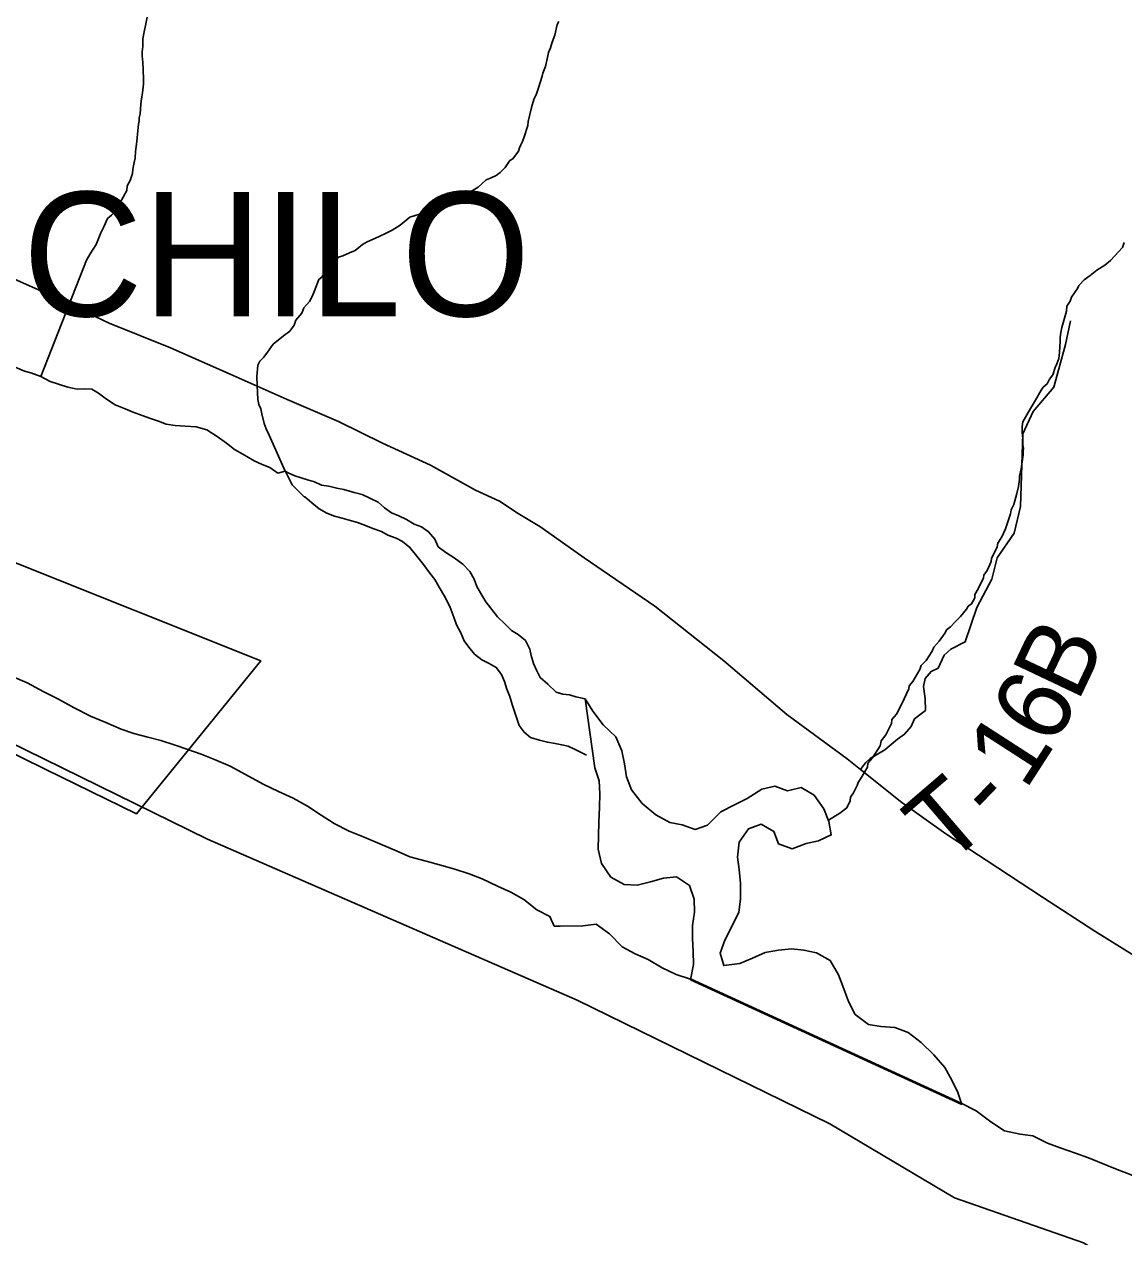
# Model space of a CAD drawing. Extents: x 1310247 to 1664935, y 235267 to 584339.
# Drawn here: x 1503080 to 1507505, y 289557 to 294439 of the extents above; entities that cross this region are included whole.
import ezdxf

# ---------------------------------------------------------------- set-up
doc = ezdxf.new("R2010")
doc.units = 0
for name, color, linetype in [('GM_X_Corporation', 7, 'Continuous'), ('GM_X_Corporation_Text', 7, 'Continuous'), ('GM_X_County', 7, 'Continuous'), ('GM_X_Major_River', 7, 'Continuous'), ('GM_X_Minor_River', 7, 'Continuous'), ('GM_X_Township', 7, 'Continuous'), ('GM_X_Township_Road', 7, 'Continuous'), ('GM_X_Township_Road_Text', 7, 'Continuous'), ('GM_X_US_Route', 7, 'Continuous')]:
    doc.layers.add(name, color=color, linetype=linetype)

msp = doc.modelspace()

# ---------------------------------------------------------------- linework, layer by layer
at = {"layer": 'GM_X_Corporation'}
msp.add_lwpolyline([(1503025, 292278.2), (1504032, 291876.7), (1503531.8, 291260.5), (1503165, 291439.6), (1502978.7, 291531.3)], dxfattribs=at)
at = {"layer": 'GM_X_County'}
msp.add_lwpolyline([(1514276.8, 286192.1), (1513759.6, 286482.8), (1512239.8, 287026), (1510678, 287625.3), (1510160.9, 287793), (1509660.5, 288095.6), (1509377.6, 288605.2), (1508863.6, 288869.3), (1507846.9, 289231.3), (1507343.6, 289532), (1506824.6, 289714.3), (1506322.4, 290012.3), (1505305.7, 290510), (1503817.8, 291158.6), (1502794.5, 291659.8), (1501248.2, 292154.8), (1499689.2, 292803.5), (1497722.5, 293475.7)], dxfattribs=at)
at = {"layer": 'GM_X_Major_River'}
for p, q in [((1506851.2, 290094.9), (1505761.9, 290595.4)), ((1505761.2, 290591.8), (1506852.9, 290090.1))]:
    msp.add_line(p, q, dxfattribs=at)
for points in [[(1504220.5, 291291.3), (1504163.1, 291322.5), (1504103.6, 291349.8), (1504042.1, 291379.1), (1503970.9, 291418.6), (1503909.5, 291451.9), (1503846, 291479.2), (1503792.4, 291500.3), (1503738.7, 291519.4), (1503687.1, 291536.5), (1503629.4, 291555.7), (1503577.6, 291568.8), (1503521.9, 291583.9), (1503470.2, 291601), (1503408.7, 291628.2), (1503347.2, 291653.5), (1503281.8, 291686.9), (1503218.5, 291722.2), (1503159, 291751.5), (1503091.7, 291786.9), (1503036.2, 291812)], [(1505338.1, 291723.5), (1505376.8, 291445.8), (1505393.8, 291393.3), (1505396.8, 291341), (1505395.7, 291286.9), (1505392.5, 291226.7), (1505390.4, 291118.3), (1505403.3, 291059.9), (1505440.4, 291005), (1505494.1, 290975.9), (1505546.3, 290972.9), (1505600.8, 290985.9), (1505653.3, 291000.9), (1505705.7, 291006), (1505757.2, 290970.8), (1505776.2, 290916.3), (1505777.2, 290864.1), (1505770.1, 290810), (1505769.1, 290757.8), (1505772.1, 290705.6), (1505773, 290653.4), (1505761.2, 290591.8)], [(1506852.9, 290090.1), (1506837.9, 290137.3), (1506812.8, 290187.9), (1506785.7, 290238.6), (1506740.5, 290289.7), (1506689.2, 290338.8), (1506637.8, 290380), (1506583.9, 290399.1), (1506527.7, 290404.1), (1506477.6, 290411.1), (1506424.2, 290452.3), (1506397.1, 290505), (1506378, 290555.5), (1506357, 290612.1), (1506324, 290669), (1506268.3, 290700.2), (1506218.3, 290711.1), (1506168.1, 290716.1), (1506115.8, 290711.1), (1506061.4, 290702.1), (1506010.7, 290679), (1505960, 290657.8), (1505895.5, 290649), (1505880.5, 290699.5), (1505899.6, 290751.3), (1505928.8, 290809), (1505956.1, 290864.7), (1505963.1, 290916.7), (1505962.3, 290979), (1505957.4, 291035.3), (1505950.4, 291085.6), (1505957.6, 291145.7), (1505994.8, 291199.2), (1506045.4, 291218.3), (1506097.1, 291189.2), (1506116.2, 291138.6), (1506170.1, 291119.6), (1506226.8, 291140.6), (1506277.2, 291151.6), (1506327.9, 291174.8), (1506318.9, 291229.1), (1506297.8, 291279.7), (1506258.7, 291334.6), (1506207.1, 291365.8), (1506152.6, 291352.7), (1506100.7, 291371.8), (1506048.2, 291358.7), (1505989.2, 291321.7), (1505938.5, 291296.6), (1505883.7, 291267.5), (1505830.4, 291214.3), (1505779.8, 291197.2), (1505727.9, 291216.3), (1505677.8, 291225.3), (1505622.2, 291256.5), (1505566.8, 291301.7), (1505523.7, 291356.7), (1505504.6, 291409.2), (1505495.6, 291461.6), (1505484.6, 291514), (1505461.6, 291570.6), (1505410.3, 291617.8), (1505369.2, 291672.8), (1505338.1, 291723.5)], [(1505328, 290808.4), (1505236.5, 290807.1), (1505213.1, 290807.1), (1505196.1, 290846.9), (1505142.7, 290874), (1505091.5, 290915.2), (1505038, 290944.3), (1504984.5, 290969.4), (1504923, 290998.7), (1504871.4, 291017.8), (1504813.7, 291037), (1504752, 291054.2), (1504698.3, 291069.3), (1504632.6, 291086.7), (1504581, 291109.8), (1504511.6, 291139.2), (1504448.1, 291166.5), (1504388.5, 291189.8), (1504327.1, 291221.1), (1504275.8, 291254.2), (1504220.5, 291291.3)], [(1505761.9, 290595.4), (1505757.8, 290595.5), (1505703.9, 290612.5), (1505648.2, 290639.7), (1505590.6, 290672.9), (1505538.8, 290696), (1505487.1, 290725.1), (1505435.9, 290776.2), (1505382.4, 290815.4), (1505328, 290808.4)], [(1508046, 289582.1), (1508028.8, 289590.6), (1507977, 289613.7), (1507925.3, 289640.8), (1507873.5, 289663.8), (1507813.8, 289691.1), (1507758, 289716.2), (1507700.2, 289741.4), (1507640.3, 289760.6), (1507588.5, 289783.7), (1507534.7, 289806.8), (1507478.9, 289828), (1507363.2, 289874.3), (1507311.4, 289893.4), (1507249.5, 289914.6), (1507197.6, 289933.7), (1507139.9, 289962.9), (1507087.8, 289969.9), (1507025.8, 289983.1), (1506970.2, 290020.3), (1506910.8, 290063.6), (1506851.2, 290094.9)]]:
    msp.add_lwpolyline(points, dxfattribs=at)
at = {"layer": 'GM_X_Minor_River'}
for points in [[(1503146.6, 293021.4), (1503330.7, 293489.3), (1503345, 293515.3), (1503369.6, 293553.1), (1503379.9, 293579.1), (1503388.2, 293599.1), (1503400.5, 293623), (1503415, 293657), (1503431.2, 293670.8), (1503449.5, 293688.7), (1503459.8, 293708.6), (1503472.1, 293730.6), (1503492.7, 293770.5), (1503494.9, 293788.6), (1503507.2, 293810.5), (1503515.6, 293838.5), (1503517.8, 293856.5), (1503522.1, 293882.6), (1503526.3, 293900.6), (1503528.6, 293926.7), (1503533.1, 293966.8), (1503535.5, 293996.9), (1503540, 294037), (1503542.2, 294051), (1503542.3, 294063.1), (1503546.5, 294079.1), (1503549, 294117.2), (1503551.1, 294129.2), (1503553.4, 294147.3), (1503555.6, 294163.3), (1503560, 294199.4), (1503560.4, 294229.5), (1503558.5, 294245.6), (1503558.7, 294257.7), (1503557, 294285.8), (1503555.3, 294311.9), (1503555.5, 294328), (1503557.8, 294350), (1503558.1, 294380.2), (1503562.5, 294408.2), (1503568.8, 294434.2), (1503575.2, 294468.3)], [(1504131, 292639.8), (1504065.4, 292785.4), (1504053.6, 292809.6), (1504045.9, 292831.8), (1504036.3, 292870.1), (1504032.5, 292890.2), (1504024.7, 292908.4), (1504020.9, 292928.5), (1504017.5, 292984.8), (1504016, 293021), (1504020.5, 293067.1), (1504028.7, 293083.1), (1504045, 293099), (1504059.3, 293118.9), (1504081.7, 293150.7), (1504124.3, 293184.3), (1504148.7, 293204.1), (1504167, 293228), (1504173.3, 293248), (1504197.7, 293275.8), (1504206, 293297.8), (1504228.4, 293323.6), (1504238.7, 293343.6), (1504249, 293365.6), (1504265.6, 293411.6), (1504277.7, 293421.5), (1504290, 293441.4), (1504302.2, 293455.3), (1504324.6, 293477.1), (1504345, 293501), (1504363.1, 293506.8), (1504389.3, 293518.5), (1504411.6, 293528.2), (1504442, 293552), (1504460.2, 293563.8), (1504506.6, 293583.3), (1504538.9, 293599), (1504561.1, 293610.8), (1504593.5, 293630.4), (1504632, 293662.1), (1504692.5, 293681.4), (1504716.8, 293695.2), (1504749.1, 293708.8), (1504777.3, 293720.5), (1504829.8, 293740), (1504862.1, 293757.7), (1504880.3, 293767.5), (1504906.6, 293783.2), (1504939.1, 293812.9), (1504959.2, 293820.7), (1504979.4, 293830.5), (1504995.6, 293842.4), (1505016, 293862.2), (1505034.4, 293890.1), (1505046.5, 293898), (1505068.9, 293927.8), (1505073.1, 293941.8), (1505079.3, 293953.8), (1505085.5, 293967.8), (1505091.7, 293985.8), (1505106.3, 294031.8), (1505108.5, 294047.8), (1505121.2, 294103.9), (1505131.7, 294135.9), (1505142, 294159.8), (1505150.3, 294183.8), (1505164.9, 294229.8), (1505167.1, 294241.9), (1505173.3, 294255.8), (1505177.4, 294269.9), (1505188, 294311.9), (1505190.1, 294325.9), (1505198.4, 294343.9), (1505204.7, 294367.9), (1505215.1, 294395.9), (1505225.6, 294437.9), (1505231.8, 294449.9)], [(1506316.8, 291234.2), (1506362.9, 291262.7), (1506391.2, 291284.5), (1506403.6, 291312.4), (1506405.8, 291326.5), (1506418.1, 291344.4), (1506432.5, 291374.3), (1506436.6, 291386.3), (1506448.9, 291404.3), (1506473.5, 291448.2), (1506475.7, 291464.2), (1506494, 291486.1), (1506524.7, 291533.9), (1506529, 291553.9), (1506547.3, 291577.8), (1506570, 291623.7), (1506572.2, 291639.8), (1506590.5, 291661.6), (1506606.9, 291691.6), (1506621.3, 291723.5), (1506639.9, 291763.5), (1506642, 291775.5), (1506656.3, 291793.4), (1506685, 291841.3), (1506689.2, 291857.3), (1506709.5, 291877.1), (1506734, 291915), (1506740.3, 291931), (1506762.6, 291954.8), (1506787.1, 291988.6), (1506791.3, 292000.6), (1506807.5, 292012.5), (1506827.8, 292034.3), (1506848.1, 292054.2), (1506872.6, 292084), (1506878.8, 292096), (1506892.9, 292105.8), (1506905.3, 292129.8), (1506905.4, 292143.8), (1506919.7, 292165.8), (1506940.4, 292209.7), (1506942.5, 292221.7), (1506954.8, 292239.6), (1506971.3, 292275.6), (1506973.4, 292287.6), (1506996.1, 292335.5), (1506998.2, 292349.6), (1507014.6, 292375.5), (1507029, 292407.4), (1507049.8, 292467.4), (1507052, 292483.5), (1507062.3, 292505.4), (1507074.9, 292549.5), (1507081.3, 292577.5), (1507085.6, 292605.6), (1507085.8, 292619.6), (1507092.2, 292649.7), (1507100.8, 292705.8), (1507101, 292719.9), (1507101.2, 292731.9), (1507099.3, 292746), (1507099.6, 292772.1), (1507095.9, 292794.2), (1507096.2, 292820.3), (1507098.4, 292838.4), (1507114.8, 292866.3), (1507129.2, 292892.2), (1507149.6, 292926.1), (1507172.2, 292966), (1507180.4, 292978), (1507196.6, 292991.8), (1507206.9, 293009.8), (1507219.1, 293027.7), (1507229.5, 293057.7), (1507235.7, 293071.7), (1507244, 293093.7), (1507246.3, 293117.7), (1507248.8, 293163.9), (1507249, 293178), (1507251.3, 293198), (1507255.5, 293218), (1507274.4, 293284.1), (1507276.6, 293304.1), (1507288.9, 293324.1), (1507295.1, 293340), (1507319.6, 293375.9), (1507323.8, 293387.9), (1507346.1, 293409.7), (1507370.5, 293427.5), (1507396.8, 293449.2), (1507429.2, 293468.9), (1507451.5, 293488.7), (1507500.3, 293540.3), (1507506.6, 293560.4)], [(1504131, 292639.8), (1504100.9, 292632.2), (1504069.2, 292654.7), (1504037.4, 292667.1), (1504005.6, 292681.5), (1503960, 292708.2), (1503926.3, 292726.7), (1503894.6, 292753.1), (1503857, 292779.7), (1503815.4, 292806.3), (1503771.6, 292818.9), (1503727.6, 292821.5), (1503687.7, 292824), (1503651.8, 292828.5), (1503620, 292840.9), (1503584.1, 292853.4), (1503544.4, 292867.9), (1503514.5, 292878.3), (1503486.7, 292890.7), (1503446.9, 292907.3), (1503411.3, 292929.8), (1503379.6, 292954.3), (1503351.8, 292970.6), (1503321.9, 292971), (1503293.9, 292969.4), (1503256, 292977.9), (1503218.2, 292990.5), (1503184.3, 293000.9), (1503146.6, 293021.4), (1503106.8, 293036), (1503080.9, 293042.3), (1503043.2, 293058.9)], [(1505338.1, 291723.5), (1505300.1, 291730.9), (1505274.2, 291739.2), (1505248.2, 291741.6), (1505220.4, 291750), (1505186.8, 291782.5), (1505157.2, 291808.9), (1505141.6, 291839.1), (1505130, 291865.3), (1505120.4, 291897.5), (1505114.8, 291923.6), (1505097.3, 291957.9), (1505067.6, 291982.4), (1505041.8, 291998.7), (1505016.2, 292023.1), (1504984.6, 292053.6), (1504937.5, 292114.3), (1504921.8, 292140.5), (1504902.3, 292174.9), (1504890.7, 292205.1), (1504873.2, 292235.3), (1504845.6, 292265.8), (1504809.9, 292290.3), (1504776.3, 292312.8), (1504746.6, 292335.2), (1504733, 292365.4), (1504707.4, 292395.8), (1504679.7, 292416.2), (1504649.9, 292426.6), (1504618.1, 292445.1), (1504588.3, 292459.5), (1504558.5, 292471.9), (1504530.8, 292492.3), (1504505.1, 292514.7), (1504471.4, 292531.1), (1504439.6, 292545.6), (1504407.7, 292554), (1504365.9, 292566.6), (1504338, 292571), (1504306.1, 292579.4), (1504276.2, 292583.8), (1504248.4, 292596.2), (1504220.5, 292604.6), (1504194.6, 292612.9), (1504168.7, 292621.3), (1504142.9, 292633.6), (1504131, 292639.8)], [(1504207.5, 292536.6), (1504158.3, 292584.2), (1504132.3, 292639.1), (1504132.6, 292639.6)], [(1505343.6, 291496.6), (1505295.2, 291520.6), (1505269.4, 291532.9), (1505243.4, 291537.3), (1505217.5, 291543.6), (1505185.6, 291548.1), (1505153.7, 291556.5), (1505117.9, 291567), (1505092.2, 291589.4), (1505072.6, 291615.7), (1505043.7, 291700.2), (1505034.2, 291732.4), (1505022.6, 291762.6), (1505013, 291792.8), (1505001.4, 291821), (1504979.8, 291849.3), (1504952, 291865.7), (1504922.3, 291880.1), (1504892.6, 291902.5), (1504869, 291930.9), (1504851.3, 291957.2), (1504837.8, 291989.4), (1504820.2, 292021.7), (1504808.7, 292051.9), (1504793.2, 292094.2), (1504771.8, 292136.5), (1504750.3, 292172.9), (1504732.8, 292203.1), (1504713.1, 292229.5), (1504687.6, 292263.8), (1504666, 292290.2), (1504632.6, 292332.7), (1504602.9, 292357.1), (1504577.1, 292369.5), (1504543.3, 292382), (1504517.5, 292396.3), (1504483.7, 292408.8), (1504453.9, 292421.2), (1504422, 292433.6), (1504388.2, 292442.1), (1504360.3, 292450.5), (1504328.4, 292458.9), (1504298.6, 292471.3), (1504266.9, 292487.8), (1504237.2, 292512.2), (1504209.5, 292536.6), (1504207.5, 292536.6)]]:
    msp.add_lwpolyline(points, dxfattribs=at)
at = {"layer": 'GM_X_Township'}
msp.add_lwpolyline([(1514276.8, 286192.1), (1513759.6, 286482.8), (1512239.8, 287026), (1510678, 287625.3), (1510160.9, 287793), (1509660.5, 288095.6), (1509377.6, 288605.2), (1508863.6, 288869.3), (1507846.9, 289231.3), (1507343.6, 289532), (1506824.6, 289714.3), (1506322.4, 290012.3), (1505305.7, 290510), (1503817.8, 291158.6), (1502794.5, 291659.8), (1501248.2, 292154.8), (1499689.2, 292803.5), (1497722.5, 293475.7)], dxfattribs=at)
at = {"layer": 'GM_X_Township_Road'}
msp.add_lwpolyline([(1506446.2, 291438.2), (1506465.3, 291465.2), (1506484.6, 291483.3), (1506543.2, 291517.3), (1506594.8, 291560.7), (1506623.3, 291580.7), (1506650.2, 291611.9), (1506663.1, 291642), (1506706.8, 291676.1), (1506706.1, 291723.7), (1506699.6, 291773.2), (1506706.1, 291805.4), (1506729.8, 291833.4), (1506757.7, 291846.3), (1506782.4, 291899), (1506809.3, 291923.7), (1506866.4, 291952.1), (1506913.5, 292090.9), (1506973.7, 292205.3), (1506995.2, 292291.2), (1507064, 292390.5), (1507089.8, 292497.7), (1507098.4, 292790.1), (1507140.4, 292880.2), (1507223.1, 292977.4), (1507270.4, 293149.4), (1507290.8, 293245.6)], dxfattribs=at)
at = {"layer": 'GM_X_US_Route'}
msp.add_lwpolyline([(1502990.5, 293436.3), (1503173.4, 293354.1), (1503421.7, 293235.7), (1503669.3, 293136.3), (1503909.7, 293029.9), (1504137.9, 292928.2), (1504345.3, 292839.9), (1504521.8, 292752.5), (1504714.7, 292664.6), (1504896.2, 292563.4), (1504993.6, 292519.5), (1505067.8, 292469.2), (1505154.6, 292417.2), (1505237.4, 292359.3), (1505333.1, 292290.5), (1505617.6, 292095.8), (1505895.1, 291875.8), (1506149.1, 291660), (1506392.1, 291481), (1506446.2, 291438.2), (1506612.6, 291305.7), (1506789.1, 291179.6), (1506951.8, 291073.7), (1507178.8, 290924), (1507388.3, 290788.1), (1507608.4, 290651.1)], dxfattribs=at)

# ---------------------------------------------------------------- texts
at = {"layer": 'GM_X_Corporation_Text'}
msp.add_text('CHILO', height=500, rotation=0, dxfattribs=at).set_placement((1503074, 293263.9))
at = {"layer": 'GM_X_Township_Road_Text'}
for s, rotation, p in [('B', 64.6102, (1507319.1, 291704.2)), ('6', 61.0243, (1507220.2, 291524.3)), ('1', 57.1776, (1507108.8, 291350.2)), ('T', 40.6715, (1506791.7, 291044.1)), ('-', 46.2455, (1506984.9, 291212.3))]:
    msp.add_text(s, height=300, rotation=rotation, dxfattribs=at).set_placement(p)

doc.saveas('drawing.dxf')
